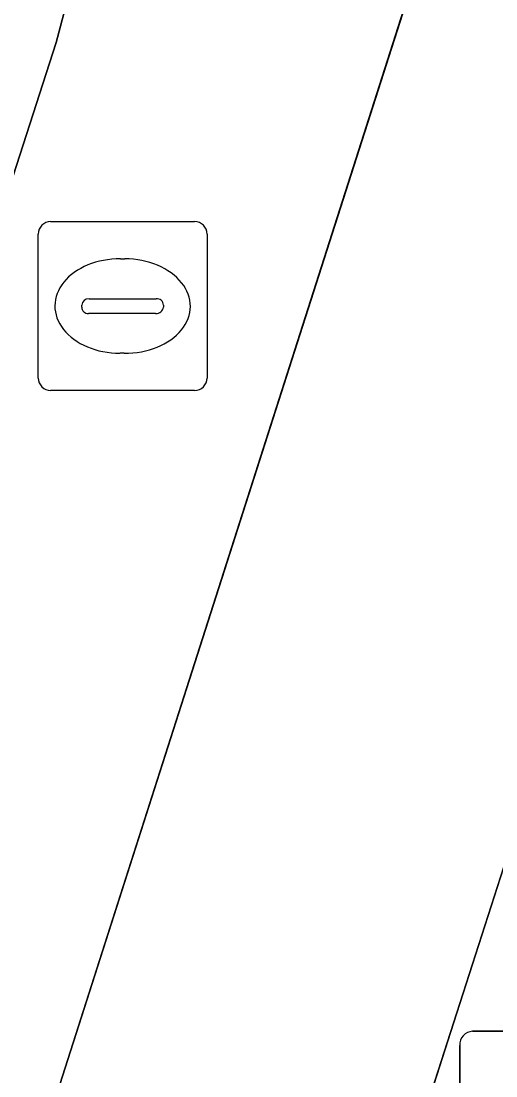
# Model space of a CAD drawing. Extents: x 161087 to 161926, y 382572 to 383873.
# Drawn here: x 161126.01 to 161128.82, y 383424.31 to 383430.55 of the extents above; entities that cross this region are included whole.
import ezdxf

# ---------------------------------------------------------------- set-up
doc = ezdxf.new("R2010")
doc.units = 0
for name, color, linetype in [('IMGEO_Berm_groen', 7, 'Continuous'), ('IMGEO_Fietsenrek', 7, 'Continuous'), ('IMGEO_Fietspad_gesloten', 7, 'Continuous'), ('IMGEO_Rijbaan_lokaal_gesloten', 7, 'Continuous'), ('IMGEO_Rioolput', 7, 'Continuous'), ('IMGEO_Voetpad_open', 7, 'Continuous')]:
    doc.layers.add(name, color=color, linetype=linetype)

msp = doc.modelspace()

# ---------------------------------------------------------------- linework, layer by layer
at = {"layer": 'IMGEO_Berm_groen'}
msp.add_lwpolyline([(161127.511, 383435.3), (161126.219, 383430.427), (161122.46, 383418.773), (161116.813, 383401.135), (161116.421, 383399.847), (161118.23, 383399.279), (161126.242, 383424.257), (161134.175, 383449.057)], dxfattribs=at)
at = {"layer": 'IMGEO_Fietsenrek'}
for p, q in [((161128.6849, 383424.5715), (161129.5258, 383424.5715)), ((161129.5258, 383424.5715), (161128.6849, 383424.5715)), ((161128.6105, 383423.6469), (161128.6105, 383424.4878)), ((161128.6105, 383424.4878), (161128.6105, 383423.6469))]:
    msp.add_line(p, q, dxfattribs=at)
msp.add_arc((161128.6882, 383424.4936), 0.0779, 92.4484, 184.28452, dxfattribs=at)
msp.add_arc((161128.6882, 383424.4936), 0.0779, 92.4484, 184.28452, dxfattribs=at)
at = {"layer": 'IMGEO_Fietspad_gesloten'}
for points in [[(161128.554, 383424.564), (161148.54, 383486.658), (161157.889, 383516.023)], [(161155.682, 383515.827), (161151.246, 383501.964), (161146.975, 383488.617), (161146.735, 383487.867), (161138.885, 383463.652), (161136.844, 383457.354), (161135.989, 383454.718), (161134.743, 383450.833), (161134.175, 383449.057), (161126.242, 383424.257), (161118.23, 383399.279), (161116.849, 383394.973), (161115.434, 383390.563), (161111.001, 383376.742), (161110.893, 383376.406), (161104.03, 383354.985), (161103.525, 383353.409), (161105.564, 383352.758), (161112.902, 383375.733), (161128.554, 383424.564)]]:
    msp.add_lwpolyline(points, dxfattribs=at)
at = {"layer": 'IMGEO_Rijbaan_lokaal_gesloten'}
msp.add_lwpolyline([(161108.1145, 383392.9714), (161113.625, 383391.147), (161115.038, 383395.556), (161116.421, 383399.847), (161116.813, 383401.135), (161122.46, 383418.773), (161126.219, 383430.427), (161127.511, 383435.3)], dxfattribs=at)
at = {"layer": 'IMGEO_Rioolput'}
for p, q in [((161126.1869, 383429.3665), (161127.0391, 383429.3665)), ((161126.1125, 383428.4399), (161126.1125, 383429.2921)), ((161127.1135, 383429.2921), (161127.1135, 383428.4399)), ((161126.6005, 383429.1457), (161126.6255, 383429.1457)), ((161126.414, 383428.9093), (161126.8119, 383428.9093)), ((161126.3709, 383428.8599), (161126.3709, 383428.8721)), ((161126.855, 383428.8721), (161126.855, 383428.8599)), ((161126.8085, 383428.8227), (161126.4106, 383428.8227)), ((161126.6225, 383428.5863), (161126.5976, 383428.5863)), ((161127.0391, 383428.3655), (161126.1869, 383428.3655))]:
    msp.add_line(p, q, dxfattribs=at)
for points in [[(161126.1869, 383429.3665), (161127.0391, 383429.3665)], [(161126.1125, 383428.4399), (161126.1125, 383429.2921)], [(161127.1135, 383429.2921), (161127.1135, 383428.4399)], [(161127.0391, 383428.3655), (161126.1869, 383428.3655)]]:
    msp.add_lwpolyline(points, dxfattribs=at)
for centre, radius, start, end in [((161126.189, 383429.29), 0.0765, 91.55205, 178.44795), ((161126.189, 383429.29), 0.0765, 91.55205, 178.44795), ((161127.037, 383429.29), 0.0765, 1.55205, 88.44795), ((161127.037, 383429.29), 0.0765, 1.55205, 88.44795), ((161126.4111, 383428.8691), 0.0403, 85.87752, 175.75265), ((161126.8164, 383428.8709), 0.0386, 1.73085, 96.63898), ((161126.4076, 383428.8592), 0.0366, 178.93798, 274.71019), ((161126.8124, 383428.8655), 0.043, 264.86636, 352.45326), ((161126.189, 383428.442), 0.0765, 181.55205, 268.44795), ((161126.189, 383428.442), 0.0765, 181.55205, 268.44795), ((161127.037, 383428.442), 0.0765, 271.55205, 358.44795), ((161127.037, 383428.442), 0.0765, 271.55205, 358.44795)]:
    msp.add_arc(centre, radius, start, end, dxfattribs=at)
for centre, major_axis, ratio, start_param, end_param in [((161126.599, 383428.866), (-0.3872, 0.002), 0.722429, 4.712389, 7.853982), ((161126.624, 383428.866), (-0.3901, 0.002), 0.717154, 1.570796, 4.712389)]:
    msp.add_ellipse(centre, major_axis=major_axis, ratio=ratio, start_param=start_param, end_param=end_param, dxfattribs=at)
at = {"layer": 'IMGEO_Voetpad_open'}
msp.add_lwpolyline([(161148.54, 383486.658), (161128.554, 383424.564), (161112.902, 383375.733)], dxfattribs=at)

doc.saveas('drawing.dxf')
